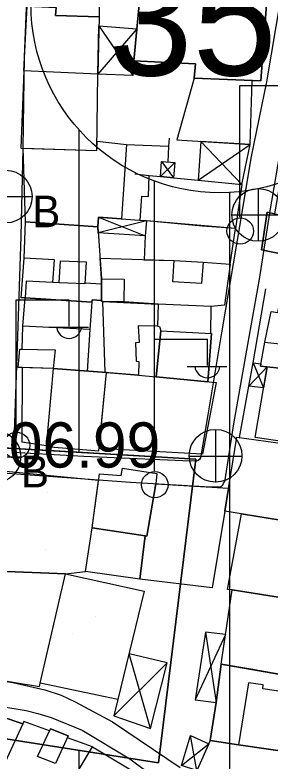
# Model space of a CAD drawing. Extents: x 417997 to 421451, y 4451742 to 4455216.
# Drawn here: x 419514.3 to 419548.1, y 4453230.3 to 4453329.3 of the extents above; entities that cross this region are included whole.
import ezdxf

# ---------------------------------------------------------------- set-up
doc = ezdxf.new("R2010")
doc.units = 0
for name, color, linetype in [('ADA', 7, 'Continuous'), ('B_Mesken', 7, 'Continuous'), ('B_Sundurma', 7, 'Continuous'), ('B_Teras', 7, 'Continuous'), ('Default', 7, 'Continuous'), ('PL_AYA_PARK_DINLENME', 7, 'Continuous'), ('PL_KON_MEV_350', 7, 'Continuous'), ('S_Elektrik_Diregi', 7, 'Continuous'), ('S_Rogar_Kapagi', 7, 'Continuous'), ('S_Rogar_Kapagi_Buski', 7, 'Continuous'), ('Sinir_Duvar_tek_tarafa_ait', 7, 'Continuous'), ('SM_DAIRE', 7, 'Continuous'), ('SM_TAKS', 7, 'Continuous'), ('TR_ORTAYOGUNKONUT', 7, 'Continuous'), ('TR_PARKALANI', 7, 'Continuous'), ('Y_Yol_Kotu', 7, 'Continuous'), ('Yol_Sose', 7, 'Continuous')]:
    doc.layers.add(name, color=color, linetype=linetype)

# ---------------------------------------------------------------- blocks, each defined once
blk = doc.blocks.new('POINT_DISPLAY')
at = {"layer": 'Default'}
blk.add_line((0, 0), (0, 0), dxfattribs=at)

msp = doc.modelspace()

# ---------------------------------------------------------------- linework, layer by layer
at = {"layer": 'ADA'}
for p, q in [((419538.271, 4453270.354), (419472.551, 4453274.22)), ((419538.271, 4453270.354), (419472.551, 4453274.22)), ((419533.301, 4453230.038), (419538.271, 4453270.354)), ((419533.301, 4453230.038), (419538.271, 4453270.354)), ((419473.655, 4453239.427), (419533.301, 4453230.038)), ((419473.655, 4453239.427), (419533.301, 4453230.038))]:
    msp.add_line(p, q, dxfattribs=at)
at = {"layer": 'B_Mesken'}
for points in [[(419520.21, 4453335.763), (419525.518, 4453335.588), (419525.429, 4453329.077), (419519.642, 4453329.227), (419519.737, 4453330.303), (419515.883, 4453330.475), (419516.073, 4453334.176), (419516.208, 4453336.263), (419520.219, 4453335.893)], [(419539.964, 4453334.927), (419543.121, 4453334.659), (419543.166, 4453335.236), (419547.944, 4453334.901), (419546.857, 4453320.576), (419538.03, 4453320.916), (419538.193, 4453322.824), (419530.053, 4453323.225), (419530.911, 4453332.626), (419531.166, 4453335.755), (419539.998, 4453335.361)], [(419525.429, 4453329.077), (419525.258, 4453321.45), (419515.455, 4453321.882), (419515.883, 4453330.475), (419519.737, 4453330.303), (419519.642, 4453329.227)], [(419515.455, 4453321.882), (419515.045, 4453311.652), (419525.148, 4453311.325), (419525.258, 4453321.45)], [(419545.476, 4453312.124), (419545.71, 4453320.621), (419538.03, 4453320.916), (419535.729, 4453312.739)], [(419525.162, 4453312.577), (419529.07, 4453312.12), (419528.383, 4453302.241), (419525.352, 4453302.468), (419525.262, 4453301.204), (419515.701, 4453301.852), (419515.368, 4453311.629), (419525.148, 4453311.325)], [(419563.042, 4453299.992), (419564.843, 4453309.93), (419550.338, 4453312.673), (419548.674, 4453302.925), (419547.694, 4453303.125), (419546.943, 4453298.127), (419561.991, 4453295.052)], [(419530.86, 4453302.055), (419531.104, 4453305.257), (419532.003, 4453305.22), (419532.074, 4453308.004), (419533.572, 4453307.861), (419535.274, 4453307.699), (419538.548, 4453307.386), (419544.333, 4453306.833), (419543.517, 4453300.978), (419539.1, 4453301.304), (419531.726, 4453301.994)], [(419515.63, 4453291.751), (419515.098, 4453291.774), (419515.504, 4453297.043), (419515.701, 4453301.852), (419525.262, 4453301.204), (419525.763, 4453294.277), (419525.745, 4453291.426), (419524.511, 4453291.504), (419524.489, 4453291.206), (419515.63, 4453291.751)], [(419531.525, 4453300.009), (419531.415, 4453296.835), (419535.372, 4453296.705), (419539.241, 4453296.506), (419542.783, 4453296.222), (419543.517, 4453300.978), (419531.726, 4453301.994)], [(419525.763, 4453294.277), (419525.564, 4453297.029), (419535.372, 4453296.705), (419539.241, 4453296.506), (419542.783, 4453296.222), (419542.058, 4453290.794), (419540.305, 4453290.637), (419533.273, 4453290.952), (419528.7, 4453291.219), (419525.947, 4453291.281), (419525.744, 4453291.286), (419525.745, 4453291.426)], [(419554.373, 4453282.071), (419554.348, 4453281.927), (419546.818, 4453282.714), (419547.404, 4453285.894), (419548.254, 4453289.953), (419549.1, 4453289.844), (419549.703, 4453292.622), (419560.29, 4453290.722), (419558.228, 4453281.469)], [(419524.489, 4453291.206), (419524.194, 4453287.548), (419523.831, 4453282.055), (419519.353, 4453282.393), (419515.234, 4453282.529), (419514.716, 4453282.546), (419514.909, 4453284.975), (419515.255, 4453284.966), (419515.341, 4453287.992), (419515.63, 4453291.751)], [(419526.771, 4453281.831), (419526.249, 4453281.873), (419525.947, 4453291.281), (419533.273, 4453290.952), (419533.173, 4453288.021), (419530.632, 4453288.063), (419530.761, 4453285.829), (419530.274, 4453285.795), (419530.348, 4453283.36), (419530.712, 4453283.321), (419530.673, 4453281.493)], [(419540.225, 4453287.042), (419540.305, 4453290.637), (419533.246, 4453290.953), (419533.173, 4453288.021), (419533.445, 4453287.963), (419533.607, 4453287.41), (419533.012, 4453281.275), (419539.863, 4453280.637), (419540.339, 4453287.035)], [(419526.419, 4453281.859), (419519.353, 4453282.393), (419515.234, 4453282.529), (419515.181, 4453272.655), (419518.411, 4453272.18), (419518.398, 4453272.041), (419525.415, 4453271.446), (419526.419, 4453281.859), (419519.353, 4453282.393)], [(419556.879, 4453271.63), (419546.135, 4453273.237), (419547.699, 4453282.622), (419554.348, 4453281.927), (419558.379, 4453281.44), (419557.804, 4453277.312), (419558.339, 4453277.265), (419557.915, 4453274.478), (419557.493, 4453274.508)], [(419530.673, 4453281.493), (419540.944, 4453280.536), (419539.121, 4453271.02), (419525.446, 4453271.761), (419526.419, 4453281.859)], [(419552.593, 4453271.76), (419556.596, 4453271.228), (419555.818, 4453266.963), (419556.483, 4453266.894), (419555.597, 4453261.363), (419551.153, 4453262.159), (419551.13, 4453262.009), (419542.078, 4453263.446), (419543.669, 4453273.288), (419552.637, 4453272.057)], [(419513.092, 4453268.724), (419510.935, 4453255.538), (419520.96, 4453255.162), (419523.652, 4453255.429), (419524.515, 4453261.262), (419525.373, 4453267.521)], [(419524.515, 4453261.262), (419525.496, 4453268.42), (419528.344, 4453268.171), (419528.515, 4453269.143), (419533.069, 4453268.468), (419532.974, 4453267.093), (419531.757, 4453260.131), (419531.537, 4453260.165)], [(419532.974, 4453267.093), (419542.577, 4453266.528), (419542.078, 4453263.446), (419540.416, 4453253.287), (419530.817, 4453254.421), (419531.537, 4453260.165), (419531.757, 4453260.131)], [(419551.13, 4453262.009), (419556.319, 4453261.16), (419554.474, 4453251.203), (419543.048, 4453253), (419542.459, 4453253.059), (419544.294, 4453263.094)], [(419524.515, 4453261.262), (419531.537, 4453260.165), (419530.817, 4453254.421), (419523.652, 4453255.429), (419524.515, 4453261.262)], [(419510.935, 4453255.538), (419508.596, 4453241.661), (419517.538, 4453240.207), (419517.622, 4453240.639), (419520.96, 4453255.162)], [(419517.622, 4453240.639), (419520.96, 4453255.162), (419531.429, 4453252.845), (419527.932, 4453238.479)], [(419553.03, 4453241.319), (419550.217, 4453241.641), (419545.549, 4453242.485), (419541.628, 4453243.156), (419543.048, 4453253), (419555.307, 4453251.072), (419554.097, 4453241.569), (419553.064, 4453241.709)], [(419553.03, 4453241.319), (419550.217, 4453241.641), (419545.549, 4453242.485), (419541.628, 4453243.156), (419540.943, 4453238.073), (419540.159, 4453233.016), (419543.917, 4453232.452), (419551.845, 4453231.303)], [(419515.311, 4453235.225), (419509.935, 4453237.054), (419507.061, 4453227.747), (419511.365, 4453226.703), (419510.19, 4453224.707), (419513.639, 4453223.218), (419514.705, 4453225.388), (419519.235, 4453223.224), (419524.541, 4453232.196), (419521.233, 4453233.382), (419521.354, 4453233.647), (419518.975, 4453234.554), (419518.861, 4453234.309), (419515.474, 4453235.556)], [(419540.159, 4453233.016), (419538.167, 4453228.492), (419544.634, 4453225.412), (419549.936, 4453222.669), (419551.143, 4453227.419), (419551.845, 4453231.303), (419543.917, 4453232.452)], [(419519.235, 4453223.224), (419522.08, 4453228.035), (419524.541, 4453232.196), (419533.192, 4453226.992), (419528.228, 4453218.901), (419526.311, 4453216.27), (419518.219, 4453221.774), (419519.235, 4453223.224)]]:
    msp.add_lwpolyline(points, close=True, dxfattribs=at)
at = {"layer": 'B_Sundurma'}
for p, q in [((419525.401, 4453327.86), (419529.927, 4453321.266)), ((419530.441, 4453327.482), (419525.258, 4453321.45)), ((419538.548, 4453307.386), (419545.476, 4453312.124)), ((419538.93, 4453312.537), (419544.333, 4453306.833)), ((419533.572, 4453307.861), (419535.458, 4453309.72)), ((419533.704, 4453309.848), (419535.274, 4453307.699)), ((419525.352, 4453302.468), (419531.525, 4453300.009)), ((419531.726, 4453301.994), (419525.321, 4453300.393)), ((419547.699, 4453282.622), (419545.287, 4453280.046)), ((419545.839, 4453283.161), (419547.234, 4453279.835)), ((419542.193, 4453247.071), (419538.17, 4453238.425)), ((419539.541, 4453247.42), (419540.943, 4453238.073)), ((419532.244, 4453234.616), (419529.401, 4453244.515)), ((419527.38, 4453236.275), (419534.451, 4453243.347)), ((419538.398, 4453229.017), (419537.536, 4453233.67)), ((419536.36, 4453229.72), (419539.976, 4453232.6))]:
    msp.add_line(p, q, dxfattribs=at)
for points in [[(419525.401, 4453327.86), (419530.441, 4453327.482), (419530.053, 4453323.225), (419529.927, 4453321.266), (419525.258, 4453321.45)], [(419538.93, 4453312.537), (419538.548, 4453307.386), (419544.333, 4453306.833), (419545.476, 4453312.124)], [(419533.572, 4453307.861), (419533.704, 4453309.848), (419535.458, 4453309.72), (419535.274, 4453307.699)], [(419525.352, 4453302.468), (419530.794, 4453302.06), (419531.726, 4453301.994), (419531.525, 4453300.009), (419525.321, 4453300.393), (419525.262, 4453301.204)], [(419545.839, 4453283.161), (419546.876, 4453283.031), (419546.818, 4453282.714), (419547.699, 4453282.622), (419547.234, 4453279.835), (419545.287, 4453280.046)], [(419542.193, 4453247.071), (419539.541, 4453247.42), (419538.17, 4453238.425), (419540.943, 4453238.073), (419541.628, 4453243.156)], [(419529.347, 4453244.293), (419527.932, 4453238.479), (419527.38, 4453236.275), (419532.244, 4453234.616), (419534.451, 4453243.347), (419529.401, 4453244.515)], [(419538.398, 4453229.017), (419536.36, 4453229.72), (419537.536, 4453233.67), (419539.976, 4453232.6)]]:
    msp.add_lwpolyline(points, close=True, dxfattribs=at)
at = {"layer": 'B_Teras'}
for points in [[(419530.911, 4453332.626), (419530.053, 4453323.225), (419538.193, 4453322.824), (419538.03, 4453320.916), (419546.857, 4453320.576), (419547.944, 4453334.901), (419543.166, 4453335.236), (419542.888, 4453331.69)], [(419547.694, 4453303.125), (419563.042, 4453299.992), (419561.991, 4453295.052), (419546.943, 4453298.127)], [(419519.324, 4453293.805), (419519.521, 4453296.825), (419515.504, 4453297.043), (419515.701, 4453301.852), (419525.262, 4453301.204), (419525.763, 4453294.277), (419525.758, 4453293.581), (419523.532, 4453293.7), (419523.527, 4453293.626), (419520.137, 4453293.759)], [(419520.137, 4453293.759), (419520.304, 4453296.681), (419523.717, 4453296.56), (419523.527, 4453293.626)], [(419535.221, 4453293.886), (419535.372, 4453296.705), (419539.241, 4453296.506), (419539.005, 4453293.689)], [(419525.744, 4453291.286), (419525.763, 4453294.277), (419528.747, 4453294.236), (419528.7, 4453291.219)], [(419524.489, 4453291.206), (419524.511, 4453291.504), (419525.745, 4453291.426), (419525.758, 4453293.581), (419523.532, 4453293.7), (419523.527, 4453293.626), (419520.137, 4453293.759), (419515.756, 4453294.003), (419515.63, 4453291.751)], [(419515.341, 4453287.992), (419515.63, 4453291.751), (419524.489, 4453291.206), (419524.194, 4453287.548)], [(419533.012, 4453281.275), (419533.607, 4453287.41), (419540.339, 4453287.035), (419539.863, 4453280.637)], [(419547.404, 4453285.894), (419554.895, 4453285.064), (419554.348, 4453281.927), (419546.818, 4453282.714)], [(419514.716, 4453282.546), (419514.909, 4453284.975), (419519.607, 4453284.85), (419519.353, 4453282.393)], [(419519.353, 4453282.393), (419518.398, 4453272.041), (419525.415, 4453271.446), (419526.419, 4453281.859), (419526.249, 4453281.873)], [(419543.669, 4453273.288), (419552.637, 4453272.057), (419551.13, 4453262.009), (419542.078, 4453263.446)], [(419540.159, 4453233.016), (419540.943, 4453238.073), (419541.628, 4453243.156), (419550.217, 4453241.641), (419549.818, 4453239.479), (419547.131, 4453239.863), (419547.189, 4453240.404), (419545.235, 4453240.67), (419543.917, 4453232.452)], [(419507.061, 4453227.747), (419509.935, 4453237.054), (419515.311, 4453235.225), (419511.365, 4453226.703)], [(419517.267, 4453230.885), (419518.975, 4453234.554), (419521.354, 4453233.647), (419519.669, 4453229.972)], [(419540.159, 4453233.016), (419538.167, 4453228.492), (419544.634, 4453225.412), (419545.272, 4453227.055), (419550.213, 4453226.591), (419550.493, 4453227.644), (419551.143, 4453227.419), (419551.845, 4453231.303), (419543.917, 4453232.452)], [(419522.08, 4453228.035), (419524.541, 4453232.196), (419533.192, 4453226.992), (419528.228, 4453218.901), (419524.493, 4453220.965), (419525.785, 4453223.138), (419527.648, 4453222.136), (419528.854, 4453224.138)]]:
    msp.add_lwpolyline(points, close=True, dxfattribs=at)
at = {"layer": 'PL_AYA_PARK_DINLENME'}
msp.add_lwpolyline([(419472.551, 4453274.22), (419538.271, 4453270.354), (419533.301, 4453230.038), (419473.655, 4453239.427)], close=True, dxfattribs=at)
msp.add_lwpolyline([(419472.551, 4453274.22), (419538.271, 4453270.354), (419533.301, 4453230.038), (419473.655, 4453239.427)], close=True, dxfattribs=at)
at = {"layer": 'PL_KON_MEV_350'}
msp.add_lwpolyline([(419473.655, 4453239.427), (419533.301, 4453230.038), (419538.271, 4453270.354), (419472.551, 4453274.22)], dxfattribs=at)
at = {"layer": 'S_Elektrik_Diregi'}
for p, q in [((419544.098, 4453302.473), (419544.098, 4453319.973)), ((419544.098, 4453319.973), (419551.098, 4453319.973)), ((419514.451, 4453274.024), (419514.451, 4453291.524)), ((419514.451, 4453291.524), (419521.451, 4453291.524)), ((419521.451, 4453288.024), (419521.451, 4453291.524)), ((419518.791, 4453287.884), (419524.041, 4453287.884)), ((419532.783, 4453268.807), (419532.783, 4453286.308)), ((419532.783, 4453286.308), (419539.783, 4453286.308)), ((419539.783, 4453282.808), (419539.783, 4453286.308)), ((419537.123, 4453282.668), (419542.373, 4453282.668))]:
    msp.add_line(p, q, dxfattribs=at)
for centre in [(419544.134, 4453300.638), (419514.487, 4453272.189), (419532.819, 4453266.972)]:
    msp.add_circle(centre, 1.75, dxfattribs=at)
for centre in [(419521.452, 4453288.037), (419539.783, 4453282.82)]:
    msp.add_arc(centre, 1.658, 184.83843, 355.14641, dxfattribs=at)
at = {"layer": 'S_Rogar_Kapagi'}
for p, q in [((419540.925, 4453267.277), (419540.925, 4453274.277)), ((419537.355, 4453270.742), (419544.356, 4453270.742))]:
    msp.add_line(p, q, dxfattribs=at)
msp.add_circle((419540.872, 4453270.805), 3.5, dxfattribs=at)
at = {"layer": 'S_Rogar_Kapagi_Buski'}
for p, q in [((419546.524, 4453306.274), (419546.524, 4453299.274)), ((419509.554, 4453305.204), (419516.554, 4453305.204)), ((419543.024, 4453302.774), (419550.024, 4453302.774)), ((419508.054, 4453270.674), (419515.054, 4453270.674))]:
    msp.add_line(p, q, dxfattribs=at)
for centre in [(419513.054, 4453305.204), (419546.524, 4453302.774), (419511.554, 4453270.674)]:
    msp.add_circle(centre, 3.5, dxfattribs=at)
at = {"layer": 'Sinir_Duvar_tek_tarafa_ait'}
for points in [[(419529.07, 4453312.12), (419534.635, 4453311.918), (419534.529, 4453309.788)], [(419534.718, 4453312.964), (419534.635, 4453311.918)], [(419530.164, 4453308.22), (419532.074, 4453308.004)], [(419545.839, 4453283.161), (419547.55, 4453292.967)], [(419544.03, 4453273.238), (419545.287, 4453280.046)]]:
    msp.add_lwpolyline(points, dxfattribs=at)
at = {"layer": 'SM_DAIRE'}
msp.add_circle((419541.411, 4453330.729), 25, dxfattribs=at)
msp.add_circle((419541.411, 4453330.729), 25, dxfattribs=at)
at = {"layer": 'TR_ORTAYOGUNKONUT'}
for p, q in [((419522.78, 4453271.265), (419522.78, 4453314.059)), ((419522.78, 4453271.265), (419522.78, 4453314.059)), ((419532.78, 4453270.677), (419532.78, 4453307.266)), ((419532.78, 4453270.677), (419532.78, 4453307.266)), ((419542.78, 4453192.257), (419542.78, 4453305.767)), ((419542.78, 4453192.257), (419542.78, 4453305.767)), ((419522.78, 4453195.203), (419522.78, 4453231.694)), ((419522.78, 4453195.203), (419522.78, 4453231.694))]:
    msp.add_line(p, q, dxfattribs=at)
at = {"layer": 'Yol_Sose'}
for points in [[(419515.368, 4453311.629), (419515.529, 4453323.749), (419516.071, 4453336.806), (419516.071, 4453336.979), (419516.119, 4453337.186), (419516.217, 4453337.339), (419516.304, 4453337.41), (419516.454, 4453337.463)], [(419544.799, 4453336.118), (419549.605, 4453335.7), (419549.884, 4453335.602), (419550.014, 4453335.446), (419550.108, 4453335.193), (419547.63, 4453320.454), (419545.595, 4453310.538), (419543.745, 4453299.406), (419541.636, 4453287.137), (419539.841, 4453276.243), (419538.872, 4453270.55), (419538.75, 4453270.317), (419538.547, 4453270.163), (419538.345, 4453270.077), (419536.512, 4453270.121), (419523.393, 4453270.711), (419514.785, 4453271.208), (419514.336, 4453271.236), (419514.177, 4453271.307), (419514.132, 4453271.434), (419514.584, 4453284.017), (419515.092, 4453299.933), (419515.368, 4453311.629)], [(419543.304, 4453275.052), (419545.164, 4453285.598), (419546.694, 4453294.262), (419548.075, 4453303.047), (419550.019, 4453314.405), (419552.498, 4453328.859)], [(419489.105, 4453245.729), (419489.215, 4453257.89), (419489.414, 4453269.427), (419489.43, 4453269.7), (419489.48, 4453269.87), (419489.536, 4453269.953), (419489.669, 4453270.03), (419506.01, 4453269.029), (419529.594, 4453267.307), (419540.134, 4453266.701), (419541.464, 4453266.694), (419541.565, 4453266.709), (419541.709, 4453266.809), (419541.77, 4453266.882), (419541.857, 4453267.017), (419541.941, 4453267.162), (419542.088, 4453267.416), (419542.158, 4453267.621), (419543.304, 4453275.052)], [(419489.105, 4453245.729), (419489.021, 4453244.027), (419489.098, 4453243.775), (419489.275, 4453243.584), (419489.477, 4453243.493), (419489.911, 4453243.453), (419495.084, 4453242.776), (419503.853, 4453241.907), (419507.37, 4453241.615), (419510.317, 4453241.317), (419514.011, 4453240.725), (419518.25, 4453239.753), (419520.423, 4453239.039), (419522.265, 4453238.161), (419527.228, 4453235.499), (419536.195, 4453229.429)], [(419476.422, 4453226.721), (419476.066, 4453232.778), (419475.747, 4453238.238), (419475.728, 4453239.682), (419475.737, 4453239.855), (419475.793, 4453240.047), (419475.879, 4453240.16), (419476.038, 4453240.281), (419476.296, 4453240.446), (419476.498, 4453240.523), (419487.087, 4453239.745), (419497.487, 4453238.698), (419502.895, 4453238.242), (419507.508, 4453238.056), (419509.493, 4453237.921), (419510.834, 4453237.777), (419514.688, 4453237.188), (419515.753, 4453236.999), (419517.323, 4453236.62), (419519.102, 4453236.057), (419523.176, 4453234.411), (419529.505, 4453230.603), (419537.819, 4453224.378)]]:
    msp.add_lwpolyline(points, dxfattribs=at)

# ---------------------------------------------------------------- block references
at = {"layer": 'TR_PARKALANI', "xscale": 0.1, "yscale": 0.10000000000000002}
for p in [(419526.43, 4453270.001), (419526.43, 4453270.001), (419518.588, 4453265.875), (419518.588, 4453265.875), (419533.09, 4453261.021), (419533.09, 4453261.021), (419518.318, 4453258.416), (419518.318, 4453258.416), (419524.979, 4453249.437), (419524.979, 4453249.437), (419521.867, 4453247.224), (419521.867, 4453247.224), (419531.639, 4453240.457), (419531.639, 4453240.457), (419534.041, 4453239.68), (419534.041, 4453239.68), (419516.867, 4453237.852), (419516.867, 4453237.852)]:
    msp.add_blockref('POINT_DISPLAY', p, dxfattribs=at)

# ---------------------------------------------------------------- texts
at = {"layer": 'S_Rogar_Kapagi_Buski'}
for p in [(419516.554, 4453301.139), (419515.054, 4453266.609)]:
    msp.add_text('B', height=4.2, dxfattribs=at).set_placement(p)
at = {"layer": 'SM_TAKS'}
msp.add_text('350', height=15, dxfattribs=at).set_placement((419526.669, 4453321.285))
msp.add_text('350', height=15, dxfattribs=at).set_placement((419526.669, 4453321.285))
at = {"layer": 'Y_Yol_Kotu'}
msp.add_text('106.99', height=6, dxfattribs=at).set_placement((419509.003, 4453269.243))

doc.saveas('drawing.dxf')
